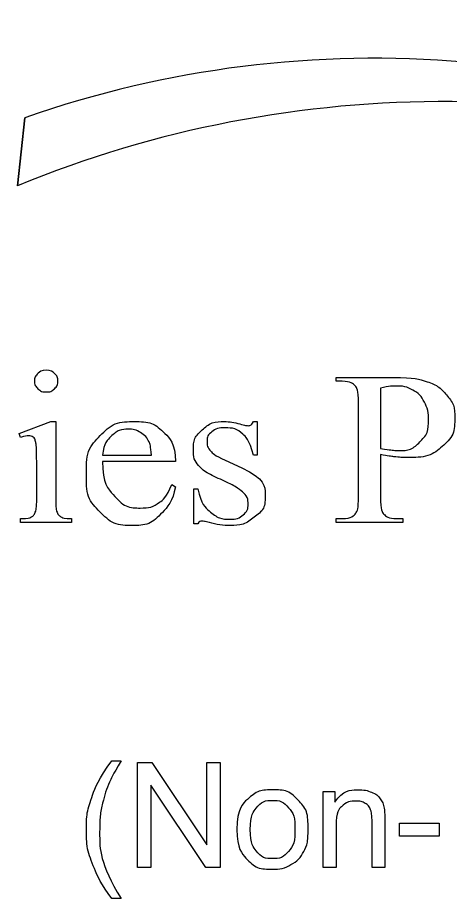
# Model space of a CAD drawing. Extents: x 0 to 34, y 0 to 22.
# Drawn here: x 3.106 to 3.683, y 9.563 to 10.739 of the extents above; entities that cross this region are included whole.
import ezdxf

# ---------------------------------------------------------------- set-up
doc = ezdxf.new("R2010")
doc.units = 0
doc.layers.add('SH_Data', color=7, linetype='Continuous')

msp = doc.modelspace()

# ---------------------------------------------------------------- linework, layer by layer
at = {"layer": 'SH_Data'}
msp.add_line((3.116, 10.605), (3.1062, 10.5143), dxfattribs=at)
for points in [[(3.1062, 10.5143), (3.116, 10.605)], [(3.5396, 10.2535), (3.5317, 10.2535), (3.5317, 10.2587), (3.6079, 10.2587)], [(3.5908, 10.2445), (3.5908, 10.164)], [(3.5615, 10.0994), (3.5615, 10.2244)], [(3.1103, 10.1785), (3.1081, 10.1837), (3.1505, 10.1997), (3.1572, 10.1997)], [(3.1572, 10.1997), (3.1572, 10.0946)], [(3.4263, 10.1997), (3.4263, 10.1551), (3.4212, 10.1551)], [(3.4212, 10.1997), (3.4263, 10.1997)], [(3.2197, 10.1548), (3.2849, 10.1548)], [(3.3169, 10.1465), (3.2197, 10.1465)], [(3.3833, 10.1482), (3.4057, 10.138)], [(3.5908, 10.1558), (3.5908, 10.0994)], [(3.1317, 10.0946), (3.1317, 10.145)], [(3.3121, 10.1157), (3.3169, 10.1128)], [(3.3468, 10.0632), (3.3417, 10.0632), (3.3417, 10.1098), (3.3468, 10.1098)], [(3.1784, 10.0703), (3.1784, 10.0651), (3.1103, 10.0651), (3.1103, 10.0703)], [(3.6126, 10.0703), (3.6206, 10.0703), (3.6206, 10.0651), (3.5317, 10.0651), (3.5317, 10.0703), (3.5396, 10.0703)], [(3.2321, 9.7469), (3.2443, 9.7469)], [(3.2663, 9.6045), (3.2663, 9.7445), (3.2853, 9.7445), (3.3589, 9.6346), (3.3589, 9.7445), (3.3766, 9.7445), (3.3766, 9.6045), (3.3577, 9.6045), (3.284, 9.7145), (3.284, 9.6045), (3.2663, 9.6045)], [(3.5143, 9.6045), (3.5143, 9.706), (3.5298, 9.706), (3.5298, 9.6916)], [(3.5967, 9.6669), (3.5967, 9.6045), (3.5795, 9.6045), (3.5795, 9.6662)], [(3.6162, 9.6466), (3.6162, 9.6638), (3.6691, 9.6638), (3.6691, 9.6466), (3.6162, 9.6466)], [(3.5315, 9.6599), (3.5315, 9.6045), (3.5143, 9.6045)], [(3.2443, 9.5633), (3.2321, 9.5633)]]:
    msp.add_lwpolyline(points, dxfattribs=at)
for centre, major_axis, start_param, end_param in [((3.5828, 9.5723), (1.2569, 0), 0.997452, 1.951337), ((3.5828, 9.5723), (1.2569, 0), 0.997452, 1.951337), ((3.6765, 9.4396), (1.3416, 0), 1.117038, 2.009874), ((3.6765, 9.4396), (1.3416, 0), 1.117038, 2.009874)]:
    msp.add_ellipse(centre, major_axis=major_axis, ratio=0.88499, start_param=start_param, end_param=end_param, dxfattribs=at)
for points in [[(3.1445, 10.2682), (3.1509, 10.2682), (3.1554, 10.264), (3.1599, 10.2598), (3.1599, 10.2538), (3.1599, 10.2478), (3.1554, 10.2435), (3.1509, 10.2393), (3.1445, 10.2393), (3.138, 10.2393), (3.1334, 10.2435), (3.1289, 10.2478), (3.1289, 10.2538), (3.1289, 10.2598), (3.1334, 10.264), (3.1379, 10.2682), (3.1445, 10.2682)], [(3.5615, 10.2244), (3.5615, 10.2427), (3.5573, 10.2472), (3.5514, 10.2535), (3.5396, 10.2535)], [(3.6079, 10.2587), (3.6358, 10.2587), (3.6519, 10.2534), (3.668, 10.248), (3.679, 10.2353), (3.69, 10.2226), (3.69, 10.2052), (3.69, 10.1815), (3.6733, 10.1666), (3.6565, 10.1518), (3.6258, 10.1518), (3.6183, 10.1518), (3.6096, 10.1528), (3.6008, 10.1538), (3.5908, 10.1558)], [(3.5908, 10.164), (3.5989, 10.1625), (3.6052, 10.1618), (3.6115, 10.1611), (3.6159, 10.1611), (3.6318, 10.1611), (3.6433, 10.1726), (3.6549, 10.1841), (3.6549, 10.2024), (3.6549, 10.2149), (3.6494, 10.2257), (3.6439, 10.2365), (3.6338, 10.2418), (3.6237, 10.2472), (3.6109, 10.2472), (3.6031, 10.2472), (3.5908, 10.2445)], [(3.3169, 10.1128), (3.3137, 10.0932), (3.2982, 10.0771), (3.2827, 10.0611), (3.2593, 10.0611), (3.234, 10.0611), (3.216, 10.0794), (3.198, 10.0977), (3.198, 10.1287), (3.198, 10.1622), (3.2165, 10.181), (3.235, 10.1997), (3.2629, 10.1997), (3.2865, 10.1997), (3.3017, 10.1852), (3.3169, 10.1708), (3.3169, 10.1465)], [(3.3468, 10.1098), (3.3511, 10.0898), (3.3631, 10.0796), (3.3752, 10.0695), (3.3902, 10.0695), (3.4007, 10.0695), (3.4074, 10.0753), (3.414, 10.0811), (3.414, 10.0892), (3.414, 10.099), (3.4066, 10.1058), (3.3992, 10.1125), (3.377, 10.1227), (3.3547, 10.133), (3.3479, 10.1412), (3.341, 10.1494), (3.341, 10.1618), (3.341, 10.178), (3.3529, 10.1888), (3.3648, 10.1997), (3.3836, 10.1997), (3.3919, 10.1997), (3.4037, 10.1965), (3.4115, 10.1943), (3.4141, 10.1943), (3.4166, 10.1943), (3.4179, 10.1953), (3.4193, 10.1963), (3.4212, 10.1997)], [(3.2849, 10.1548), (3.2842, 10.1673), (3.2817, 10.1725), (3.2779, 10.1804), (3.2703, 10.185), (3.2626, 10.1896), (3.2543, 10.1896), (3.2416, 10.1896), (3.2315, 10.1804), (3.2214, 10.1712), (3.2197, 10.1548)], [(3.4212, 10.1551), (3.4153, 10.1761), (3.4062, 10.1837), (3.3971, 10.1913), (3.383, 10.1913), (3.3723, 10.1913), (3.3658, 10.186), (3.3592, 10.1808), (3.3592, 10.1743), (3.3592, 10.1663), (3.364, 10.1606), (3.3687, 10.1548), (3.3833, 10.1482)], [(3.1317, 10.145), (3.1317, 10.1662), (3.1304, 10.1725), (3.1293, 10.1771), (3.127, 10.1789), (3.1247, 10.1806), (3.1207, 10.1806), (3.1164, 10.1806), (3.1103, 10.1785)], [(3.2197, 10.1465), (3.2196, 10.1174), (3.2349, 10.1009), (3.2503, 10.0844), (3.271, 10.0844), (3.2848, 10.0844), (3.295, 10.0914), (3.3052, 10.0984), (3.3121, 10.1157)], [(3.4057, 10.138), (3.4368, 10.1239), (3.4368, 10.1008), (3.4368, 10.0829), (3.4223, 10.072), (3.4079, 10.0611), (3.3899, 10.0611), (3.3771, 10.0611), (3.3605, 10.0654), (3.3555, 10.0668), (3.3523, 10.0668), (3.3488, 10.0668), (3.3468, 10.0632)], [(3.5396, 10.0703), (3.5527, 10.0703), (3.5584, 10.0783), (3.5615, 10.0828), (3.5615, 10.0994)], [(3.5908, 10.0994), (3.5908, 10.081), (3.5951, 10.0766), (3.6009, 10.0703), (3.6126, 10.0703)], [(3.1103, 10.0703), (3.1206, 10.0703), (3.1241, 10.0721), (3.1276, 10.074), (3.1297, 10.0783), (3.1317, 10.0825), (3.1317, 10.0946)], [(3.1572, 10.0946), (3.1572, 10.0824), (3.1591, 10.0783), (3.161, 10.0743), (3.1648, 10.0723), (3.1685, 10.0703), (3.1784, 10.0703)], [(3.2321, 9.5633), (3.2178, 9.5813), (3.208, 9.6053), (3.1981, 9.6294), (3.1981, 9.6552), (3.1981, 9.6779), (3.2055, 9.6987), (3.2141, 9.7229), (3.2321, 9.7469)], [(3.2443, 9.7469), (3.2328, 9.727), (3.2291, 9.7185), (3.2233, 9.7053), (3.2199, 9.691), (3.2158, 9.6731), (3.2158, 9.6551), (3.2158, 9.6092), (3.2443, 9.5633)], [(3.3992, 9.6553), (3.3992, 9.6834), (3.4148, 9.697), (3.4279, 9.7082), (3.4467, 9.7082), (3.4676, 9.7082), (3.4809, 9.6945), (3.4941, 9.6808), (3.4941, 9.6567), (3.4941, 9.6371), (3.4883, 9.6259), (3.4824, 9.6147), (3.4712, 9.6085), (3.46, 9.6023), (3.4467, 9.6023), (3.4254, 9.6023), (3.4123, 9.6159), (3.3992, 9.6296), (3.3992, 9.6553)], [(3.5298, 9.6916), (3.5409, 9.7082), (3.562, 9.7082), (3.5712, 9.7082), (3.5789, 9.7049), (3.5866, 9.7017), (3.5904, 9.6963), (3.5942, 9.691), (3.5957, 9.6836), (3.5967, 9.6788), (3.5967, 9.6669)], [(3.4169, 9.6553), (3.4169, 9.6358), (3.4253, 9.6261), (3.4338, 9.6164), (3.4467, 9.6164), (3.4595, 9.6164), (3.4679, 9.6261), (3.4764, 9.6359), (3.4764, 9.6558), (3.4764, 9.6747), (3.4679, 9.6843), (3.4594, 9.694), (3.4467, 9.694), (3.4338, 9.694), (3.4253, 9.6844), (3.4169, 9.6747), (3.4169, 9.6553)], [(3.5795, 9.6662), (3.5795, 9.6767), (3.5775, 9.6819), (3.5755, 9.6871), (3.5704, 9.6902), (3.5653, 9.6933), (3.5584, 9.6933), (3.5474, 9.6933), (3.5394, 9.6863), (3.5315, 9.6794), (3.5315, 9.6599)]]:
    msp.add_open_spline(points, degree=3, dxfattribs=at)

doc.saveas('drawing.dxf')
